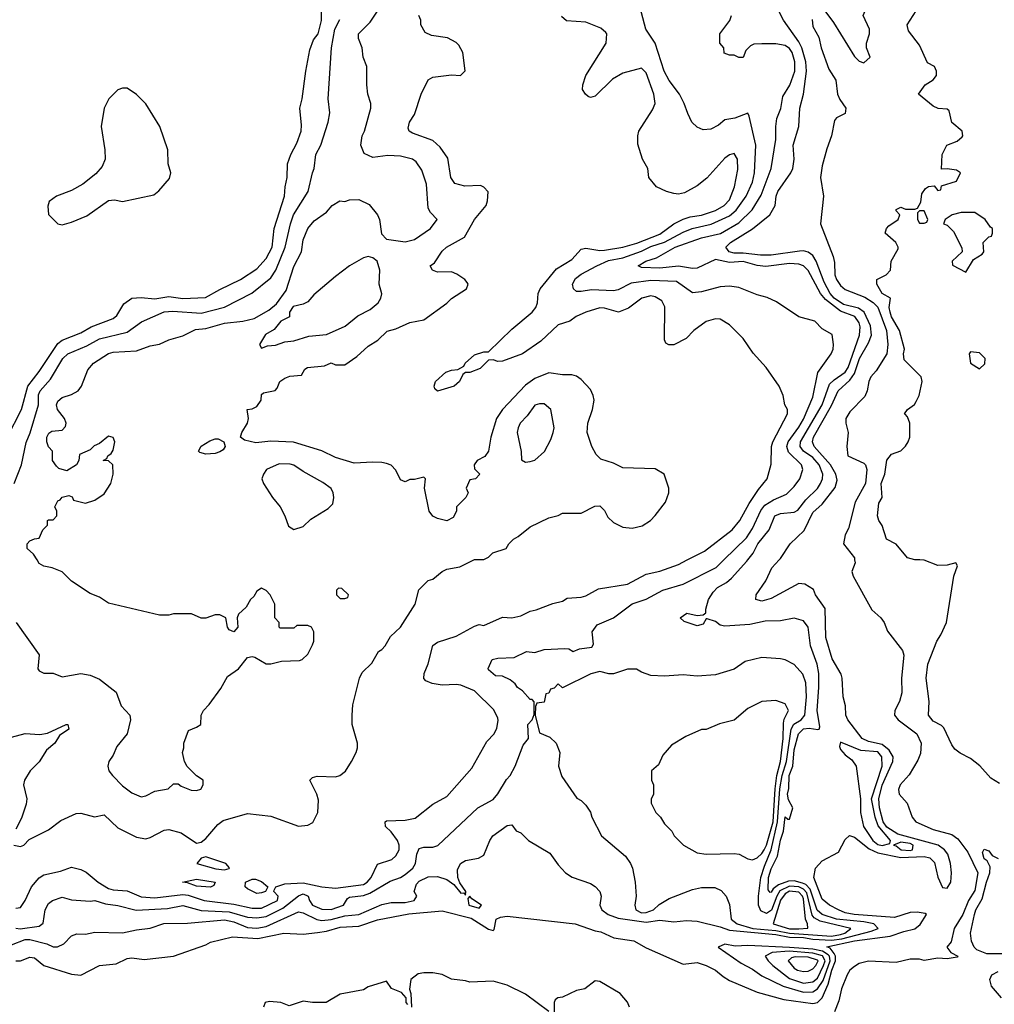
# Model space of a CAD drawing. Header units: inches. Extents: x 2348352 to 2479776, y 460422 to 613655.
# Tile 268 of 590: x 2384906 to 2389114, y 558083 to 562331. Entities that reach past the tile are written whole.
import ezdxf

# ---------------------------------------------------------------- set-up
doc = ezdxf.new("R2010")
doc.units = ezdxf.units.IN
doc.header["$MEASUREMENT"] = 0
doc.layers.add('C3585', color=7, linetype='Continuous')
doc.layers.add('C3586', color=7, linetype='Continuous')

msp = doc.modelspace()

# ---------------------------------------------------------------- linework, layer by layer
at = {"layer": 'C3585', "color": 4}
for points, elevation in [([(2384870, 558339.3), (2384930, 558362.7), (2384950, 558362.7), (2385023.4, 558343.4), (2385050, 558330.7), (2385069.3, 558330.7), (2385096, 558344), (2385130, 558378), (2385153.2, 558386.8), (2385190, 558384.9), (2385230, 558394), (2385350, 558390.6), (2385410, 558404), (2385470, 558410.7), (2385528, 558432), (2385630, 558433), (2385790, 558446.7), (2385830, 558438), (2385890, 558414.9), (2385930, 558411.3), (2385970, 558419.1), (2386110, 558481.3), (2386130, 558477.4), (2386188.2, 558448.2), (2386210, 558444.4), (2386250, 558449.2), (2386310, 558464.9), (2386369.8, 558470.2), (2386470, 558514), (2386510, 558522), (2386570, 558522.6), (2386609.4, 558530.6), (2386621.2, 558550), (2386609.6, 558570), (2386619.5, 558600.5), (2386630, 558613.7), (2386670, 558633.1), (2386710, 558634), (2386750, 558621.6), (2386779.9, 558599.9), (2386810, 558563), (2386823.6, 558563.6), (2386830, 558554), (2386831.8, 558570), (2386806.3, 558606.3), (2386797.6, 558630), (2386796.6, 558663.4), (2386809.2, 558690), (2386830, 558704), (2386886.6, 558713.4), (2386910, 558726), (2386936, 558790), (2386949, 558810), (2387010, 558854), (2387030, 558857.3), (2387050, 558831.3), (2387070, 558822), (2387102, 558790), (2387194.4, 558734.4), (2387230, 558684.7), (2387262, 558650), (2387290.9, 558630.9), (2387370, 558604.7), (2387390.7, 558590.7), (2387411, 558570), (2387416, 558550), (2387411, 558510), (2387418.8, 558490), (2387446.8, 558470), (2387490, 558454), (2387610, 558436.8), (2387670, 558445.6), (2387730, 558438.8), (2387784.5, 558444.5), (2387830, 558442), (2387930, 558417.4), (2387970, 558403), (2388170, 558383.9), (2388230, 558372.6), (2388290, 558371.7), (2388330, 558363.6), (2388410, 558359.7), (2388455.2, 558364.8), (2388582.2, 558397.8), (2388612.7, 558410), (2388593.2, 558430), (2388550, 558438.4), (2388432.7, 558450), (2388370, 558470.9), (2388349.4, 558489.4), (2388318.9, 558578.9), (2388299.2, 558599.2), (2388286, 558606), (2388250, 558615.4), (2388225.6, 558614.4), (2388181.3, 558598.7), (2388158.5, 558581.5), (2388150, 558566), (2388145.6, 558565.6), (2388137.2, 558577.2), (2388138.2, 558630), (2388150, 558667.7), (2388177.8, 558722.2), (2388190, 558791), (2388204, 558830), (2388210, 558891.3), (2388222, 558882), (2388230, 558882), (2388244, 558930), (2388225.6, 558965.6), (2388220.9, 558990), (2388226.5, 559013.5), (2388227.8, 559070), (2388244.2, 559110), (2388250, 559181), (2388268.7, 559250), (2388290, 559271.3), (2388314.7, 559274.7), (2388351.9, 559268.1), (2388358, 559270), (2388360.4, 559279.6), (2388348.4, 559350), (2388356, 559450), (2388355.4, 559510), (2388348.2, 559550), (2388319.7, 559630), (2388309.3, 559710), (2388290, 559737.2), (2388250, 559749.2), (2388190, 559737.2), (2388124.5, 559735.5), (2388058, 559722), (2387950, 559714), (2387930, 559719), (2387910, 559734), (2387874, 559746), (2387870, 559746), (2387857.3, 559722.7), (2387830, 559715.3), (2387774.6, 559734.6), (2387758, 559750), (2387786, 559770), (2387830, 559761), (2387856.4, 559763.6), (2387868.4, 559771.6), (2387868.4, 559788.4), (2387879.3, 559830), (2387899.1, 559860.9), (2387918, 559882), (2387956.9, 559903.1), (2387978.9, 559921.1), (2388045.6, 559994.4), (2388049.8, 560000)], 68), ([(2384881, 558770), (2384910, 558763.8), (2384924, 558770), (2384946.3, 558793.7), (2385030, 558836), (2385084.1, 558875.9), (2385150, 558906.8), (2385170, 558907.3), (2385228.7, 558891.3), (2385270, 558901), (2385330, 558844), (2385410, 558804), (2385450, 558797.3), (2385470, 558802), (2385530, 558834), (2385550, 558837.3), (2385602.5, 558822.5), (2385670, 558778), (2385690, 558782), (2385710, 558798), (2385760.9, 558859.1), (2385784.1, 558875.9), (2385890, 558906), (2385990, 558894.8), (2386110, 558851), (2386150, 558856), (2386172.1, 558867.9), (2386193.2, 558910), (2386196.5, 558963.5), (2386189.4, 558990), (2386159, 559050), (2386170, 559061), (2386190, 559066.8), (2386270, 559064), (2386288, 559070), (2386311.9, 559088.1), (2386339, 559130), (2386359, 559170), (2386364, 559190), (2386364, 559210), (2386341.2, 559290), (2386341.2, 559330), (2386344.7, 559375.3), (2386372.3, 559490), (2386384.9, 559515.1), (2386425.8, 559554.2), (2386454.8, 559605.2), (2386470, 559614), (2386483.7, 559630), (2386507, 559670), (2386550, 559710.5), (2386614, 559810), (2386629, 559871), (2386669.1, 559910.9), (2386690, 559918), (2386729.4, 559950.6), (2386750, 559961), (2386806, 559970), (2386866, 560000)], 84), ([(2384890, 558498), (2384910, 558500.7), (2384929.7, 558530.3), (2384957.6, 558590), (2384990, 558628.4), (2385010, 558641.3), (2385082.5, 558657.5), (2385130, 558674.8), (2385170, 558664), (2385192.7, 558652.7), (2385244.9, 558610), (2385290, 558582), (2385310, 558576.5), (2385370, 558572.4), (2385430, 558546), (2385490, 558542), (2385610, 558557), (2385633.4, 558553.4), (2385702, 558530), (2385830, 558514.2), (2385910, 558496.9), (2385950, 558498.3), (2386019.6, 558530), (2386022.4, 558550), (2386002.7, 558570), (2386004.1, 558575.9), (2386011.6, 558590), (2386050, 558603.2), (2386130, 558607.1), (2386210, 558590.1), (2386270, 558584.4), (2386390, 558600.3), (2386406.6, 558610), (2386422.9, 558630), (2386450, 558686.8), (2386512.5, 558707.5), (2386530, 558724), (2386543.6, 558750), (2386544.2, 558770), (2386536.9, 558790), (2386510, 558826.6), (2386485.2, 558850), (2386484, 558870), (2386490, 558874.8), (2386570, 558877.1), (2386614, 558886), (2386690, 558946), (2386750, 558978.8), (2386858.6, 559101.4), (2386922.7, 559217.3), (2386954, 559250), (2386965.6, 559274.4), (2386972.1, 559307.9), (2386970, 559318), (2386953.4, 559353.4), (2386870, 559435.6), (2386810, 559459.7), (2386790, 559463), (2386730, 559460.5), (2386687, 559467), (2386659, 559479), (2386650, 559488), (2386652.7, 559510), (2386670, 559552), (2386690, 559631), (2386710, 559646), (2386790, 559670.7), (2386870, 559714.8), (2386890, 559721), (2386910, 559718), (2386990, 559754), (2387030, 559750.8), (2387070, 559758.8), (2387110, 559778.8), (2387135.5, 559784.5), (2387207, 559813), (2387250, 559822.8), (2387270, 559834.8), (2387330, 559839.1), (2387350, 559844.9), (2387404.1, 559875.9), (2387530, 559895.8), (2387610, 559938.4), (2387670, 559952.2), (2387750, 559980.5), (2387788, 560000)], 76), ([(2384890, 558270.4), (2384910, 558270.6), (2384950, 558286.8), (2384970, 558284), (2385010.4, 558250.4), (2385130, 558212.7), (2385170, 558208), (2385250, 558250.6), (2385323.2, 558256.8), (2385370, 558280.7), (2385390, 558284), (2385443.2, 558276.8), (2385570, 558290.7), (2385710, 558338.8), (2385730, 558350.7), (2385825.4, 558374.6), (2385933.9, 558366.1), (2386046, 558390), (2386130, 558385.5), (2386192.1, 558392.1), (2386230, 558398), (2386290, 558415.6), (2386370, 558420.3), (2386450, 558447.2), (2386586.2, 558473.8), (2386730, 558486.5), (2386855, 558455), (2386930, 558407.2), (2386950, 558400.7), (2386954.5, 558405.5), (2386963.6, 558450), (2386981.4, 558458.6), (2387010, 558463.2), (2387304.7, 558430), (2387390, 558399.5), (2387414.9, 558394.9), (2387470.8, 558370), (2387557.2, 558357.2), (2387610, 558327), (2387770, 558256), (2387830, 558262.8), (2387869.2, 558250.8), (2387910, 558230.6), (2387942.3, 558202.3), (2387970, 558185.5), (2388090, 558135.8), (2388204.2, 558104.2), (2388330, 558086.5), (2388350, 558090.3), (2388370, 558110.4), (2388396.3, 558170), (2388412.1, 558230), (2388428.1, 558270), (2388427.9, 558290), (2388422.3, 558302.3), (2388404.4, 558324.4), (2388389.8, 558330.2), (2388510, 558357), (2388663.6, 558376.4), (2388722.4, 558397.6), (2388770, 558408.4), (2388793.3, 558426.7), (2388821.2, 558470), (2388814.3, 558474.3), (2388780.7, 558480.7), (2388750, 558479.3), (2388682.2, 558457.8), (2388508, 558470), (2388470, 558478), (2388441.2, 558490), (2388402.7, 558510), (2388370, 558536), (2388334, 558630), (2388342, 558670), (2388370, 558702), (2388440.4, 558739.6), (2388470, 558794), (2388488.4, 558811.6), (2388510, 558804.7), (2388573.9, 558753.9), (2388610, 558736.1), (2388710, 558716.5), (2388810, 558720.8), (2388835.4, 558715.4), (2388855, 558695), (2388870, 558631), (2388890, 558587.3), (2388910, 558584), (2388925.6, 558610), (2388928.3, 558650), (2388923.9, 558690), (2388913.1, 558730), (2388898.5, 558750), (2388871.3, 558770), (2388696.6, 558816.6), (2388650, 558846.8), (2388634.2, 558870), (2388617.4, 558930), (2388615.2, 558970), (2388630, 559028.4), (2388675.6, 559130), (2388676.9, 559150), (2388659.8, 559179.8), (2388630, 559204.2), (2388570, 559216.4), (2388543.6, 559230), (2388480.5, 559310), (2388473, 559330), (2388471.1, 559370), (2388460.7, 559410), (2388457, 559490), (2388452.3, 559507.7), (2388413.4, 559573.4), (2388385.8, 559665.8), (2388383.7, 559790), (2388341.2, 559850), (2388333.2, 559873.2), (2388296.2, 559896.2), (2388270, 559898.4), (2388150, 559833.3), (2388110, 559822.9), (2388084, 559830), (2388086, 559850), (2388126.6, 559910), (2388153.4, 559966.6), (2388184.4, 560000)], 64), ([(2384890, 558412), (2384907.9, 558407.9), (2384990, 558419.3), (2385007.3, 558432.7), (2385016.2, 558490), (2385030, 558518), (2385048, 558530), (2385090, 558544.7), (2385130, 558534), (2385210, 558527.7), (2385230, 558530.7), (2385276.1, 558516.1), (2385330, 558508.4), (2385408.9, 558488.9), (2385544.2, 558495.8), (2385610, 558508.9), (2385690, 558488), (2385810, 558481.1), (2385890, 558459.2), (2385930, 558455.2), (2385970, 558462.2), (2386041.9, 558498.1), (2386109.7, 558550.3), (2386130, 558558.8), (2386151.3, 558550), (2386157.3, 558530), (2386170.5, 558510), (2386210, 558492.9), (2386250, 558491.6), (2386304, 558510), (2386321.2, 558538.8), (2386330, 558544.7), (2386390, 558552.6), (2386418, 558562), (2386505.8, 558614.2), (2386550, 558630.5), (2386570, 558643), (2386603.7, 558670), (2386615.1, 558690), (2386620.9, 558730), (2386630, 558754.8), (2386650, 558760.7), (2386690, 558760.7), (2386711.5, 558768.5), (2386884, 558930), (2386950, 558966.8), (2386970, 558991), (2387007.5, 559052.5), (2387024, 559070), (2387045.2, 559110), (2387079.5, 559200.5), (2387102, 559230), (2387099, 559290), (2387118, 559310), (2387127.3, 559332.7), (2387127.3, 559387.3), (2387118, 559398), (2387110, 559398), (2387076, 559436), (2387055.3, 559450), (2387045.2, 559465.2), (2387023.1, 559483.1), (2386990, 559498), (2386960.4, 559500.4), (2386930, 559526), (2386928.4, 559531.6), (2386946, 559570), (2386970, 559576), (2387041.2, 559578.8), (2387094.6, 559605.4), (2387130, 559601), (2387170, 559613.4), (2387258.8, 559618.8), (2387276, 559616), (2387295.3, 559604.7), (2387323.1, 559616.9), (2387376, 559624), (2387383.1, 559636.9), (2387378, 559690), (2387399.3, 559720.7), (2387470, 559750.8), (2387549.6, 559810.4), (2387610, 559830.7), (2387682, 559870), (2387770, 559896.3), (2387912.1, 559967.9), (2387945.2, 560000)], 72), ([(2384891.3, 559730), (2384990.8, 559590.8), (2384984.7, 559530), (2384990, 559522), (2385010, 559511.3), (2385050, 559511.3), (2385090, 559496), (2385170, 559510.8), (2385210, 559502.8), (2385250, 559486), (2385322, 559430), (2385344.7, 559370), (2385382, 559330), (2385384.7, 559310), (2385370.7, 559249.3), (2385324.9, 559195.1), (2385310, 559158), (2385291.3, 559130), (2385286, 559110), (2385291.3, 559090), (2385306, 559070), (2385350, 559026), (2385390, 558996), (2385430, 558978), (2385450, 558982), (2385490, 559002), (2385547.3, 559012.7), (2385570, 559034), (2385590, 559034), (2385603.6, 559023.6), (2385646.4, 559006.4), (2385670, 559006), (2385688.4, 559011.6), (2385698, 559030), (2385698, 559050), (2385668.9, 559068.9), (2385628.7, 559108.7), (2385618, 559130), (2385608.7, 559170), (2385615.3, 559190), (2385615.3, 559210), (2385635.3, 559264.7), (2385670, 559278), (2385688, 559290), (2385689, 559330), (2385699, 559350), (2385724.1, 559375.9), (2385774.2, 559445.8), (2385802.5, 559497.5), (2385850, 559530.8), (2385890, 559578.8), (2385910, 559584), (2385920.7, 559580.7), (2385970, 559551.3), (2385990, 559551.3), (2386036.4, 559563.6), (2386113.6, 559566.4), (2386126, 559570), (2386150, 559594), (2386170, 559634), (2386175.3, 559650), (2386175.3, 559690), (2386166, 559710), (2386150, 559718), (2386102, 559718), (2386090, 559706), (2386030, 559706), (2386026, 559710), (2386026, 559730), (2386008, 559750), (2386008, 559810), (2385988, 559850), (2385970, 559868), (2385950, 559878), (2385930, 559866), (2385916.9, 559843.1), (2385902, 559830), (2385883.6, 559796.4), (2385850, 559766), (2385844.7, 559750), (2385847.3, 559710), (2385830, 559689.6), (2385810, 559699.3), (2385802.9, 559710), (2385795.3, 559750), (2385770, 559762.7), (2385750, 559762.7), (2385710, 559749.3), (2385690, 559749), (2385648.4, 559768.4), (2385570, 559768), (2385550, 559762), (2385510, 559762), (2385290, 559814), (2385250, 559839), (2385210, 559855.3), (2385130, 559908.7), (2385089, 559949), (2385045.6, 559965.6), (2385010, 559973.2), (2384990, 559985.2), (2384981.1, 560000)], 88), ([(2388510.6, 560000), (2388512.3, 559987.7), (2388499, 559950), (2388503.7, 559930), (2388584.6, 559784.6), (2388623.7, 559750), (2388638, 559730), (2388652.5, 559692.5), (2388717.2, 559610), (2388722.7, 559590), (2388712.7, 559490), (2388713.6, 559426.4), (2388704, 559390), (2388684, 559350), (2388682, 559330), (2388699, 559310), (2388778.4, 559250), (2388798.4, 559210), (2388794.8, 559165.2), (2388783.9, 559136.1), (2388746.5, 559073.5), (2388707.3, 559030), (2388699.7, 559010), (2388702.9, 558990), (2388737.2, 558950), (2388759.3, 558890), (2388775.1, 558870), (2388850, 558837.2), (2388930, 558815.4), (2388956.3, 558796.3), (2388999, 558739), (2389042.6, 558650), (2389030, 558574), (2389001.7, 558530), (2388976.9, 558470), (2388939.7, 558410), (2388927, 558353), (2388908.7, 558330), (2388925.6, 558305.6), (2388955.3, 558290), (2388953.2, 558286.8), (2388910, 558279.1), (2388870, 558281.6), (2388810, 558272.4), (2388790, 558277), (2388750, 558277), (2388690, 558262.6), (2388570, 558268.4), (2388530, 558258.4), (2388510, 558246.4), (2388490, 558230.4), (2388477.7, 558210), (2388454.2, 558150), (2388442, 558098), (2388424.2, 558050)], 56), ([(2389135.9, 559035.9), (2389098.3, 559058.3), (2389051.2, 559111.2), (2389010, 559143.7), (2388965.8, 559165.8), (2388943.3, 559183.3), (2388930, 559202), (2388895.5, 559275.5), (2388885.6, 559285.6), (2388850, 559304), (2388829.3, 559330), (2388832.7, 559390), (2388819.5, 559490), (2388826.6, 559550), (2388866, 559650), (2388883.3, 559676.7), (2388906.6, 559730), (2388939.3, 559930), (2388954.6, 559974.6), (2388947.3, 559987.3), (2388910, 559977.2), (2388870, 559976), (2388810, 559999), (2388791.8, 560000)], 52), ([(2384870, 559236), (2384930, 559250.8), (2384992.3, 559247.7), (2385026.6, 559253.4), (2385106, 559290), (2385114, 559290), (2385118, 559270), (2385078, 559242), (2385058, 559210), (2385021.1, 559178.9), (2384990.6, 559129.4), (2384951, 559090), (2384926.8, 559050), (2384922.8, 559030), (2384937.3, 558970), (2384934, 558946), (2384914.4, 558885.6), (2384890, 558838)], 84), ([(2389150, 558300.5), (2389080.9, 558300.9), (2389038.4, 558318.4), (2389026, 558330), (2389014.9, 558354.9), (2389011.1, 558390), (2389027.4, 558470), (2389034, 558490), (2389061.6, 558538.4), (2389079.3, 558610), (2389094.7, 558650), (2389095.6, 558675.6), (2389082, 558702), (2389069.6, 558710), (2389062.7, 558737.3), (2389070, 558752), (2389090, 558744.7), (2389104.5, 558724.5), (2389130, 558711.3)], 52), ([(2387190, 558051.3), (2387090, 558126), (2387010, 558164.7), (2386950, 558182), (2386850, 558178), (2386830, 558184.7), (2386770, 558191.3), (2386730, 558211), (2386690, 558218.8), (2386650, 558218.8), (2386626.3, 558213.7), (2386595.3, 558190), (2386588.7, 558148.7), (2386594, 558130), (2386598, 558070)], 56), ([(2389144.5, 558110), (2389100.7, 558160.7), (2389094.7, 558190), (2389102.4, 558210), (2389130, 558224.7)], 52), ([(2386582, 558082), (2386574, 558090), (2386574, 558110), (2386554.4, 558134.4), (2386510.8, 558150.8), (2386490, 558182), (2386410, 558158), (2386390, 558144.7), (2386290, 558126), (2386229, 558091), (2386170, 558090.8), (2386130, 558096), (2386070, 558076), (2386034, 558090), (2385984.7, 558095.3), (2385966, 558090), (2385958, 558070)], 56), ([(2387538, 558070), (2387530, 558092), (2387498, 558130), (2387410, 558181), (2387390, 558184.7), (2387346, 558150), (2387310, 558142.8), (2387250, 558114), (2387229.1, 558110.9), (2387218, 558102), (2387213.2, 558090), (2387214, 558050)], 56)]:
    msp.add_lwpolyline(points, dxfattribs=dict(at, elevation=elevation))
for points, elevation in [([(2386282, 559878), (2386274, 559870), (2386274, 559850), (2386290, 559834), (2386310, 559834), (2386322, 559838), (2386326, 559850), (2386296.4, 559876.4)], 88), ([(2388110, 559579), (2388038, 559562), (2387990, 559529.2), (2387910, 559504), (2387830, 559499), (2387770, 559504), (2387690, 559499), (2387630, 559502), (2387590, 559515.3), (2387568.4, 559528.4), (2387530, 559528.7), (2387470, 559508.7), (2387450, 559508.7), (2387410, 559519), (2387371.1, 559508.9), (2387250, 559448), (2387230, 559466), (2387212.7, 559447.3), (2387198, 559442), (2387190, 559426), (2387178, 559422), (2387170, 559386), (2387138, 559382), (2387132.7, 559367.3), (2387132, 559330), (2387150, 559254), (2387195.3, 559235.3), (2387222, 559210), (2387238, 559170), (2387232, 559110), (2387246.4, 559066.4), (2387311.6, 558971.6), (2387330, 558962), (2387350, 558942), (2387370, 558912), (2387376, 558890), (2387418, 558810), (2387521.4, 558721.4), (2387542.8, 558690), (2387551, 558670), (2387562.8, 558610), (2387566.8, 558550), (2387561, 558510), (2387566, 558490), (2387590, 558477.3), (2387610, 558479.1), (2387642, 558490), (2387666.3, 558513.7), (2387710, 558538.8), (2387810, 558578.8), (2387850, 558586.8), (2387906.4, 558586.4), (2387933.7, 558573.7), (2387956, 558550), (2387970, 558514), (2387977.3, 558450), (2388004, 558430), (2388070.6, 558410), (2388170, 558401.8), (2388230, 558389.2), (2388410, 558376.9), (2388450, 558384), (2388468, 558390), (2388494, 558410), (2388362.1, 558442.1), (2388335.6, 558455.6), (2388327.8, 558467.8), (2388303.5, 558563.5), (2388290, 558579.9), (2388270, 558589.9), (2388230, 558592), (2388188.2, 558571.8), (2388174.1, 558550), (2388151.5, 558488.5), (2388130, 558475), (2388105.8, 558485.8), (2388096, 558510), (2388095, 558550), (2388106.2, 558630), (2388120.9, 558679.1), (2388150.4, 558749.6), (2388178.1, 558870), (2388188.1, 559011.9), (2388197.3, 559070), (2388216.3, 559130), (2388235.9, 559270), (2388248, 559292), (2388279.6, 559310), (2388296, 559330), (2388302.6, 559410), (2388299.6, 559470), (2388287.2, 559507.2), (2388250, 559549), (2388210, 559569), (2388190, 559574)], 72), ([(2388170, 559393.2), (2388110, 559389.2), (2388050, 559359), (2387990, 559309), (2387927.5, 559292.5), (2387870, 559268.7), (2387850, 559268), (2387782, 559238), (2387719.6, 559200.4), (2387682, 559158), (2387663.6, 559116.4), (2387634, 559090), (2387634, 559050), (2387642, 559030), (2387642, 558990), (2387632.7, 558967.3), (2387632, 558950), (2387652, 558910), (2387672, 558890), (2387690, 558862), (2387722, 558830), (2387732, 558810), (2387772, 558770), (2387830, 558736), (2387870, 558731), (2387990, 558733.4), (2388012, 558730), (2388050, 558710.8), (2388070, 558706), (2388090, 558715.5), (2388110, 558733.7), (2388120.3, 558750), (2388130.4, 558769.6), (2388158.4, 558870), (2388167.2, 559012.8), (2388174.9, 559070), (2388190.5, 559130), (2388202.5, 559230), (2388203.9, 559296.1), (2388206.9, 559313.1), (2388225.2, 559350), (2388210, 559379)], 76), ([(2388450, 559214), (2388445.2, 559194.8), (2388450, 559182.8), (2388470, 559159.1), (2388497.8, 559137.8), (2388517.7, 559110), (2388535.6, 558970), (2388535.5, 558910), (2388549.2, 558850), (2388589.1, 558789.1), (2388610, 558772.9), (2388630, 558768.6), (2388663.1, 558776.9), (2388665.1, 558790), (2388612.5, 558852.5), (2388599.1, 558890), (2388583.1, 558970), (2388628.7, 559110), (2388627.3, 559150), (2388610, 559171.8), (2388537.6, 559177.6)], 68), ([(2388710, 558781.7), (2388678, 558770), (2388690, 558767), (2388711, 558750), (2388750, 558746.4), (2388760.7, 558750), (2388763, 558770), (2388750, 558776)], 68), ([(2385710, 558719), (2385690, 558714), (2385671.3, 558690), (2385752.7, 558667.3), (2385790, 558663.6), (2385810, 558669.1), (2385812.1, 558672.1), (2385795.3, 558690)], 84), ([(2385730, 558587.6), (2385670, 558592), (2385630, 558607), (2385609.2, 558610), (2385670, 558623.1), (2385750.5, 558610), (2385744, 558596)], 76), ([(2385930, 558560.5), (2385890, 558581.3), (2385879.6, 558590), (2385880.5, 558610), (2385910, 558622.6), (2385923.4, 558623.4), (2385950, 558613.2), (2385977.3, 558590), (2385966.8, 558570), (2385950, 558563.5)], 76), ([(2386850, 558548.7), (2386840.7, 558539.3), (2386844.9, 558510), (2386890, 558498), (2386899, 558510), (2386857.5, 558537.5)], 68), ([(2388230, 558570.4), (2388210, 558559.8), (2388190, 558532.6), (2388158.8, 558430), (2388230, 558408.6), (2388270, 558408.5), (2388308.9, 558411.1), (2388307.3, 558430), (2388298.7, 558450), (2388290, 558538), (2388286, 558550), (2388270, 558566.8)], 76), ([(2387950, 558341.6), (2387920.7, 558330), (2388020.6, 558260.6), (2388070, 558234.9), (2388110, 558206), (2388201.3, 558161.3), (2388290, 558135.2), (2388330, 558136.9), (2388350, 558148.9), (2388374.5, 558185.5), (2388405.3, 558270), (2388402.2, 558290), (2388396.9, 558296.9), (2388372.3, 558312.3), (2388330, 558320.5), (2388230, 558328.3), (2388050, 558335.9), (2387994.3, 558334.3)], 68), ([(2388228.4, 558311.6), (2388154.4, 558305.6), (2388124.9, 558290), (2388137.1, 558270), (2388157.1, 558250), (2388230, 558193.8), (2388290, 558174.4), (2388330, 558179.1), (2388350, 558195.2), (2388376.6, 558250), (2388383.8, 558270), (2388372.4, 558292.4), (2388330, 558303.8)], 72), ([(2388253.1, 558286.9), (2388237.3, 558282.7), (2388223.8, 558270), (2388250, 558239.3), (2388264, 558230), (2388290, 558223.7), (2388310, 558225.3), (2388330, 558236.4), (2388342.4, 558250), (2388353.6, 558270), (2388350, 558273.8), (2388310, 558285.8)], 76)]:
    msp.add_lwpolyline(points, close=True, dxfattribs=dict(at, elevation=elevation))
at = {"layer": 'C3586', "color": 4}
for points, elevation in [([(2388570, 562579), (2388527.3, 562572.7), (2388522, 562550), (2388505.4, 562534.6), (2388470, 562525.2), (2388412, 562490), (2388372, 562410), (2388372.7, 562392.7), (2388382, 562370), (2388419.8, 562319.8), (2388510, 562172), (2388530, 562152), (2388550, 562146), (2388578, 562170), (2388562, 562210), (2388562, 562230), (2388575.3, 562270), (2388575.3, 562290), (2388548, 562350), (2388599, 562470), (2388608, 562508), (2388588, 562570)], 56), ([(2385370, 562035.3), (2385350, 562035.3), (2385330, 562028.7), (2385291, 561990), (2385270.7, 561950), (2385258, 561870), (2385273.7, 561770), (2385275.3, 561730), (2385262.3, 561697.7), (2385234.2, 561665.8), (2385178, 561622), (2385130, 561594.5), (2385064.7, 561570), (2385033.7, 561546.3), (2385027.1, 561527.1), (2385030.8, 561490.8), (2385070, 561451.3), (2385090, 561446), (2385130, 561457.3), (2385195.3, 561484.7), (2385290, 561550.7), (2385314.8, 561554.8), (2385350, 561546.8), (2385484.5, 561575.5), (2385507, 561593), (2385553.2, 561646.8), (2385559, 561670), (2385547.3, 561710), (2385546, 561770), (2385510.8, 561870.8), (2385450, 561968.7), (2385410, 562008.7)], 104), ([(2388810, 561506), (2388790, 561506), (2388782, 561498), (2388782, 561470), (2388790, 561454), (2388810, 561454), (2388822, 561458), (2388826, 561470)], 52), ([(2388970, 561499.3), (2388930.9, 561489.1), (2388902, 561470), (2388894, 561450), (2388910, 561444.7), (2388936.8, 561416.8), (2388972.7, 561347.3), (2388974, 561330), (2388932, 561290), (2388932.7, 561272.7), (2388990, 561242), (2389023.1, 561296.9), (2389060.4, 561319.6), (2389068, 561330), (2389066, 561370), (2389090, 561394), (2389102, 561398), (2389106, 561410), (2389106, 561430), (2389096.4, 561436.4), (2389074, 561470), (2389030, 561499)], 52), ([(2386410, 561309), (2386390, 561304), (2386330, 561269.2), (2386270, 561222.7), (2386176.4, 561143.6), (2386150, 561114), (2386130, 561104), (2386086.8, 561093.2), (2386071.3, 561070), (2386070.7, 561049.3), (2386034, 561030), (2386004.7, 560995.3), (2385966.8, 560973.2), (2385942, 560930), (2385950, 560914), (2385975.3, 560924.7), (2386010, 560926.8), (2386050, 560942), (2386090, 560946), (2386154.8, 560965.2), (2386230, 560973.4), (2386311.5, 561008.5), (2386366.2, 561053.8), (2386419.3, 561080.7), (2386454, 561110), (2386465.2, 561130), (2386468.9, 561148.9), (2386457.2, 561190), (2386461.2, 561250), (2386448.7, 561290), (2386430, 561304)], 88), ([(2389010, 560898), (2389004.7, 560890), (2389011.3, 560850), (2389050, 560824.7), (2389073.2, 560846.8), (2389074, 560870), (2389050, 560894)], 52), ([(2387150, 560674), (2387130, 560668.7), (2387097.5, 560622.5), (2387066.8, 560590), (2387057.3, 560570), (2387054, 560550), (2387071.3, 560468.7), (2387072.7, 560432.7), (2387090, 560422), (2387110, 560424.7), (2387130, 560431), (2387171.9, 560468.1), (2387199.5, 560520.5), (2387209.2, 560550), (2387213.2, 560570), (2387199, 560650), (2387170, 560673.2)], 88), ([(2385710, 560457.2), (2385684, 560464), (2385678, 560470), (2385689.5, 560490.5), (2385726.5, 560513.5), (2385750, 560523), (2385762.5, 560522.5), (2385786.8, 560510), (2385793.4, 560490), (2385784.9, 560475.1), (2385770, 560466.6), (2385750, 560459.5)], 84), ([(2386025.5, 560414.5), (2385972, 560390), (2385958, 560370), (2385952, 560350), (2385958, 560330), (2385998, 560270), (2386031, 560230), (2386050.7, 560190.7), (2386066, 560146), (2386090, 560132), (2386130, 560144.7), (2386163.2, 560176.8), (2386238, 560222), (2386258, 560242), (2386262, 560270), (2386259, 560290), (2386250, 560308), (2386214.8, 560334.8), (2386130, 560381.2), (2386090, 560409.2), (2386074.2, 560414.2)], 88)]:
    msp.add_lwpolyline(points, close=True, dxfattribs=dict(at, elevation=elevation))
for points, elevation in [([(2384852.1, 560527.9), (2384914, 560650), (2384940.5, 560750), (2384990, 560812.7), (2385070, 560934.4), (2385090, 560948.5), (2385170, 560980.4), (2385214, 561006), (2385310, 561042.4), (2385324.9, 561055.1), (2385355.3, 561104.7), (2385389.6, 561130.4), (2385430, 561132.4), (2385490, 561127.2), (2385550, 561137), (2385610, 561128.5), (2385708, 561132), (2385770, 561167.7), (2385859, 561210), (2385930, 561257.1), (2385970, 561300.5), (2385995.4, 561350), (2386004.4, 561430), (2386049.6, 561570), (2386051.8, 561610), (2386060.7, 561650), (2386062.7, 561710), (2386076, 561750), (2386102, 561798), (2386121.6, 561850), (2386123.3, 561876.7), (2386115.6, 561950), (2386125.6, 561990), (2386140.9, 562110), (2386158.3, 562201.7), (2386175.1, 562244.9), (2386194, 562270), (2386208.4, 562328.4), (2386208.7, 562410)], 96), ([(2387945.2, 560000), (2388044, 560096), (2388070, 560136.3), (2388105.8, 560214.2), (2388123.3, 560236.7), (2388160.1, 560259.9), (2388216.1, 560283.9), (2388250, 560317.3), (2388274.5, 560350), (2388287, 560390), (2388280.9, 560410), (2388224.8, 560464.8), (2388217.7, 560490), (2388223.1, 560510), (2388270, 560572.7), (2388290, 560608), (2388330, 560702.8), (2388351.6, 560808.4), (2388409.2, 560890), (2388417.2, 560910), (2388419, 560930), (2388413.2, 560973.2), (2388370, 560998), (2388338, 561030), (2388269.1, 561049.1), (2388173.6, 561113.6), (2388132.9, 561132.9), (2388090, 561144), (2388010, 561176), (2387970, 561181.2), (2387930, 561179.3), (2387850, 561157.2), (2387810, 561153.2), (2387742, 561202), (2387630, 561206), (2387546.1, 561193.9), (2387490, 561165.1), (2387470, 561161.6), (2387374.4, 561165.6), (2387330, 561158), (2387310, 561159.3), (2387297.2, 561170), (2387293.2, 561190), (2387305.4, 561214.6), (2387330, 561234), (2387397.2, 561270), (2387448, 561292), (2387510, 561304.4), (2387590, 561332.3), (2387630, 561352.1), (2387690, 561371.3), (2387770, 561414.9), (2387809.2, 561430), (2387890.7, 561449.3), (2387970, 561484.9), (2387999.7, 561510), (2388042.6, 561570), (2388069.7, 561630), (2388078.3, 561670), (2388084.2, 561790), (2388055.5, 561915.5), (2388050, 561928), (2387992.8, 561907.2), (2387950, 561899), (2387923.5, 561876.5), (2387890, 561859), (2387856.4, 561856.4), (2387830, 561868), (2387808, 561890), (2387790, 561926), (2387775.3, 561970), (2387754, 562010), (2387710, 562069.3), (2387687.6, 562110), (2387649.6, 562229.6), (2387609.2, 562290), (2387577.2, 562410)], 72), ([(2384981.1, 560000), (2384965.6, 560025.6), (2384938, 560050), (2384938, 560070), (2384950, 560082), (2384970, 560092), (2384990, 560094), (2385006, 560130), (2385026, 560150), (2385026, 560170), (2385030, 560174), (2385050, 560174), (2385066, 560190), (2385066, 560210), (2385058, 560230), (2385070, 560256), (2385080.4, 560259.6), (2385090, 560271), (2385118, 560278), (2385132, 560272), (2385138, 560258), (2385190, 560244.7), (2385230, 560258), (2385270, 560286), (2385299, 560330), (2385309, 560370), (2385308, 560410), (2385290, 560428), (2385266, 560430), (2385282, 560438), (2385286, 560450), (2385300.4, 560459.6), (2385310, 560474), (2385317.2, 560510), (2385308.9, 560528.9), (2385290, 560534), (2385250, 560502), (2385227.5, 560492.5), (2385210, 560475.3), (2385164.7, 560455.3), (2385162, 560430), (2385151.3, 560410), (2385110, 560385.2), (2385074.6, 560394.6), (2385064.7, 560404.7), (2385048, 560430), (2385048, 560470), (2385030, 560488), (2385022.7, 560510), (2385022.7, 560530), (2385032.3, 560547.7), (2385044.5, 560555.5), (2385090, 560560.7), (2385103.7, 560576.3), (2385106.6, 560590), (2385099.5, 560610), (2385069.5, 560650), (2385064.5, 560670), (2385070, 560684.7), (2385090, 560700.7), (2385130, 560714), (2385159, 560730), (2385173.2, 560750), (2385200.1, 560819.9), (2385224, 560850), (2385290, 560890.7), (2385310, 560897.3), (2385410, 560902), (2385470, 560924), (2385510, 560930.8), (2385550, 560950.7), (2385610, 560966.8), (2385664.8, 560995.2), (2385710, 560999.3), (2385790, 561021.6), (2385869.5, 561030.5), (2385918.6, 561041.4), (2385982, 561078), (2386015.1, 561104.9), (2386057, 561163), (2386090, 561266), (2386122, 561330), (2386130, 561382), (2386149.7, 561430.3), (2386176.6, 561463.4), (2386230, 561501), (2386255.3, 561530), (2386288, 561550), (2386310, 561546.8), (2386330, 561554), (2386370, 561555.5), (2386414.2, 561534.2), (2386450.7, 561490), (2386459.1, 561470), (2386467.3, 561407.3), (2386490, 561384.7), (2386570, 561373.4), (2386610, 561383), (2386679, 561430), (2386708, 561470), (2386680.2, 561500.2), (2386670, 561518), (2386662, 561622), (2386641.5, 561681.5), (2386618.3, 561718.3), (2386602, 561730), (2386550, 561742.9), (2386495.2, 561744.8), (2386430, 561737.2), (2386393.6, 561753.6), (2386379, 561790), (2386384, 561830), (2386394, 561850), (2386422, 561950), (2386422, 561970), (2386409, 562010), (2386404, 562050), (2386404, 562130), (2386389, 562170), (2386385.2, 562210), (2386369.3, 562250), (2386369, 562270), (2386419.1, 562320.9), (2386459.3, 562380.7)], 88), ([(2388184.4, 560000), (2388190, 560006), (2388232.3, 560070), (2388292.3, 560127.7), (2388330, 560204.9), (2388370, 560240.5), (2388427, 560313), (2388434.9, 560345.1), (2388429.7, 560370), (2388406.2, 560410), (2388335.4, 560490), (2388328.5, 560510), (2388333.1, 560530), (2388410, 560666.7), (2388439.1, 560730), (2388490, 560775.6), (2388510, 560805.3), (2388531.7, 560870), (2388570, 560937.1), (2388582.8, 560970), (2388578.9, 561010), (2388551.8, 561070), (2388526.6, 561086.6), (2388463, 561103), (2388422.2, 561130), (2388405.5, 561150), (2388379.5, 561199.5), (2388344.2, 561290), (2388330, 561313.3), (2388310, 561328.2), (2388290, 561333.5), (2388272.4, 561332.4), (2388150, 561315.1), (2388104.7, 561315.3), (2388030, 561324), (2387990, 561323.5), (2387969.4, 561330), (2387955.1, 561350), (2387975.1, 561370), (2388070, 561428.5), (2388143.7, 561490), (2388167, 561530), (2388171.8, 561570), (2388179.6, 561590), (2388235.1, 561670), (2388243.7, 561690), (2388249.4, 561730), (2388245.1, 561790), (2388269.5, 561870), (2388273.6, 561950), (2388289.7, 562010.3), (2388302.4, 562110), (2388299.8, 562150), (2388282.2, 562210), (2388270, 562236.3), (2388202.7, 562330), (2388185.2, 562365.2)], 64), ([(2388791.8, 560000), (2388770, 560001.2), (2388738, 560010), (2388690, 560068), (2388648.7, 560090), (2388629.1, 560149.1), (2388615.3, 560170), (2388608.9, 560191.1), (2388615.3, 560244.7), (2388628.7, 560270), (2388625.1, 560330), (2388640.7, 560370), (2388649.6, 560430.4), (2388670, 560456), (2388710, 560471.3), (2388730, 560491.3), (2388741.2, 560510), (2388749.2, 560530), (2388749, 560590), (2388738, 560618), (2388728.9, 560628.9), (2388726, 560630), (2388738, 560650), (2388769.1, 560670.9), (2388776.5, 560683.5), (2388789, 560710), (2388802, 560770), (2388798, 560790), (2388724, 560864), (2388721.2, 560890), (2388725.2, 560910), (2388703.7, 560990), (2388670, 561049.2), (2388663.6, 561070), (2388659.3, 561090), (2388666, 561130), (2388628.7, 561150), (2388606, 561190), (2388606, 561210), (2388646, 561230), (2388666, 561250), (2388668, 561290), (2388698, 561342), (2388699, 561350), (2388689, 561370), (2388642, 561410), (2388648.7, 561430), (2388658.6, 561441.4), (2388698, 561470), (2388706, 561490), (2388690, 561506), (2388690, 561512), (2388710, 561522), (2388730, 561514), (2388770, 561514), (2388782, 561518), (2388796.4, 561543.6), (2388800.4, 561579.6), (2388816.4, 561603.6), (2388830, 561612), (2388854, 561614), (2388870, 561594), (2388882, 561598), (2388886, 561614), (2388950, 561634), (2388968, 561670), (2388950, 561682), (2388910, 561688), (2388886, 561686), (2388888, 561750), (2388908, 561790), (2388953.2, 561806.8), (2388974.6, 561825.4), (2388978, 561830), (2388975.3, 561850), (2388930, 561888), (2388918, 561938), (2388910, 561946), (2388871.3, 561948.7), (2388850, 561958), (2388786, 562010), (2388815.3, 562050), (2388850, 562071.3), (2388864, 562090), (2388864, 562110), (2388855.3, 562130), (2388824.7, 562144.7), (2388790, 562221.2), (2388743.3, 562283.3), (2388738, 562302), (2388737.2, 562310), (2388776.2, 562370)], 52), ([(2384882.4, 560330), (2384913.3, 560410), (2384933.6, 560506.4), (2384950.8, 560549.2), (2384986.6, 560670), (2384987.7, 560712.3), (2384994.7, 560730), (2385039.5, 560780.5), (2385092, 560870), (2385113.2, 560890), (2385195.2, 560924.8), (2385250, 560953.7), (2385370, 560983.8), (2385431.7, 561028.3), (2385530, 561070.4), (2385566.5, 561073.5), (2385690, 561065.7), (2385790, 561090.4), (2385908.5, 561151.5), (2385990, 561218), (2386011.6, 561250), (2386052.6, 561350), (2386074.7, 561450), (2386088, 561490), (2386152, 561590), (2386169.4, 561670), (2386178, 561690), (2386185.2, 561750), (2386206, 561790), (2386237.2, 561890), (2386245.2, 561930), (2386237.2, 561990), (2386252.3, 562210), (2386266.6, 562290), (2386287.6, 562332.4)], 92), ([(2386866, 560000), (2386870, 560002), (2386910, 560002), (2386930, 560012), (2386949.1, 560030.9), (2387006, 560050), (2387018, 560070), (2387038, 560090), (2387058.6, 560101.4), (2387110, 560142.8), (2387190, 560182), (2387230, 560191.3), (2387250, 560202), (2387330, 560202), (2387388.4, 560231.6), (2387410, 560234), (2387430, 560214), (2387445.4, 560185.4), (2387470, 560162), (2387510, 560142), (2387550, 560138), (2387592.9, 560147.1), (2387628.7, 560170), (2387650, 560191.3), (2387694, 560250), (2387708.7, 560290), (2387708.7, 560310), (2387688, 560370), (2387650, 560394), (2387510, 560398), (2387470, 560418), (2387414.6, 560434.6), (2387394.6, 560454.6), (2387375.3, 560490), (2387355.3, 560550), (2387359.3, 560590), (2387378.4, 560650), (2387386, 560690), (2387381.2, 560710), (2387370, 560735.3), (2387330, 560779), (2387310, 560793.2), (2387290, 560799.3), (2387250, 560799.3), (2387190, 560807), (2387130, 560782.9), (2387090, 560754.5), (2386990.3, 560649.7), (2386964.4, 560610), (2386940.4, 560530), (2386930.5, 560469.5), (2386913.7, 560446.3), (2386881, 560430), (2386867.7, 560410), (2386870, 560394), (2386892, 560370), (2386874, 560350), (2386850, 560346), (2386834, 560310), (2386842, 560290), (2386832, 560270), (2386792, 560230), (2386792, 560210), (2386776.9, 560183.1), (2386750, 560168.7), (2386710, 560179), (2386690, 560189), (2386673.2, 560210), (2386654, 560310), (2386658, 560350), (2386650, 560358), (2386610, 560348), (2386590, 560348), (2386570, 560338), (2386550, 560346), (2386530, 560388), (2386510, 560408.7), (2386490, 560416), (2386470, 560421.2), (2386430, 560422), (2386350, 560417.2), (2386270, 560442), (2386210.9, 560470.9), (2386087.9, 560507.9), (2385990, 560512.6), (2385925.1, 560505.1), (2385877, 560517), (2385859, 560530), (2385865.2, 560550), (2385889, 560590), (2385894, 560610), (2385888, 560650), (2385910, 560652), (2385930, 560662), (2385948, 560690), (2385950, 560714), (2385958, 560722), (2386008.9, 560731.1), (2386018, 560742), (2386028.7, 560770), (2386050, 560784.7), (2386072.7, 560792.7), (2386122, 560798), (2386136.4, 560823.6), (2386149.1, 560830.9), (2386222, 560838), (2386250, 560851.3), (2386270, 560842), (2386310, 560842), (2386361.5, 560878.5), (2386410, 560922.8), (2386451.9, 560948.1), (2386492.5, 560987.5), (2386530, 560997.3), (2386590, 561024.9), (2386650, 561036.3), (2386750, 561107.7), (2386770, 561127.7), (2386835.3, 561170), (2386842, 561190), (2386838, 561198), (2386828, 561210), (2386793.6, 561233.6), (2386770, 561244), (2386710, 561242), (2386688, 561250), (2386678, 561270), (2386697.2, 561282.8), (2386730, 561332), (2386748, 561350), (2386826.6, 561393.4), (2386869.4, 561470), (2386919.3, 561530), (2386926, 561550), (2386929, 561589), (2386909.3, 561609.3), (2386896, 561616), (2386827.5, 561612.5), (2386784.2, 561624.2), (2386766.6, 561650), (2386753.8, 561733.8), (2386721.2, 561781.2), (2386689.5, 561809.5), (2386601.5, 561841.5), (2386588, 561850), (2386583.1, 561863.1), (2386589, 561890), (2386610, 561922), (2386639.3, 562010), (2386670, 562071.3), (2386690, 562082.8), (2386770, 562093.4), (2386808.7, 562091.3), (2386828.9, 562111.1), (2386819.5, 562190), (2386801.2, 562221.2), (2386790, 562233.2), (2386752.9, 562252.9), (2386683.1, 562263.1), (2386656.4, 562276.4), (2386638, 562310), (2386638, 562330), (2386628.9, 562348.9)], 84), ([(2387788, 560000), (2387862, 560038), (2387981.2, 560130), (2388015.1, 560170), (2388055.6, 560244.4), (2388095.1, 560304.9), (2388133.2, 560350), (2388150, 560414), (2388151.6, 560490), (2388157.6, 560510), (2388221.2, 560630), (2388221.2, 560650), (2388209, 560670), (2388202, 560710), (2388184, 560750), (2388128.7, 560830), (2388072.9, 560892.9), (2388030, 560955.3), (2387970, 561015.3), (2387930, 561039), (2387910, 561041.2), (2387870, 561029), (2387816, 560990), (2387783.5, 560956.5), (2387730, 560929), (2387708.9, 560928.9), (2387695.3, 560935.3), (2387689.2, 560950), (2387691.8, 561091.8), (2387678, 561118), (2387650, 561135.1), (2387630, 561139.5), (2387591.3, 561130), (2387533.7, 561086.3), (2387490.5, 561069.5), (2387430, 561087.3), (2387410, 561087.6), (2387350, 561069.6), (2387308.7, 561051.3), (2387281, 561030), (2387230, 561015.1), (2387155.8, 560944.2), (2387076.3, 560890), (2386990, 560857.6), (2386970, 560856), (2386950, 560864), (2386930, 560862), (2386893.2, 560826.8), (2386850, 560809), (2386831.3, 560808.7), (2386819.6, 560800.4), (2386804.7, 560770), (2386782, 560750), (2386710, 560729), (2386698, 560738), (2386695.3, 560750), (2386701.2, 560770), (2386745.2, 560810), (2386770, 560819.1), (2386798, 560822), (2386823.1, 560836.9), (2386829, 560850), (2386870, 560884.7), (2386910, 560898), (2386930, 560898), (2387030, 560995.5), (2387118, 561070), (2387134, 561090), (2387142, 561110), (2387143.7, 561150), (2387152.7, 561170), (2387223.9, 561256.1), (2387290, 561297.1), (2387330, 561340.7), (2387350, 561345.5), (2387410, 561334.9), (2387430, 561336.9), (2387510, 561350.2), (2387570, 561367.1), (2387670, 561405.5), (2387730, 561450.3), (2387770, 561470.4), (2387799.8, 561480.2), (2387850, 561487.7), (2387910, 561507.6), (2387947, 561530), (2387970, 561554.8), (2387991.6, 561610), (2388005.6, 561685.6), (2388005.2, 561730), (2387990, 561754), (2387970, 561749), (2387950, 561734), (2387871.9, 561648.1), (2387830, 561615.1), (2387776.1, 561583.9), (2387750, 561578), (2387730, 561580.9), (2387698, 561590), (2387655.3, 561610), (2387622, 561650), (2387618, 561690), (2387595.3, 561730), (2387574.6, 561794.6), (2387574, 561830), (2387579, 561850), (2387637.2, 561942.8), (2387649.4, 561970), (2387643.7, 562010), (2387610, 562102), (2387590, 562122), (2387510, 562101.2), (2387465.8, 562074.2), (2387390, 562002), (2387370, 561995.3), (2387360.2, 562000.2), (2387348, 562010), (2387335.3, 562030), (2387337.2, 562050), (2387350, 562090.8), (2387437.2, 562230), (2387441.2, 562270), (2387436.6, 562276.6), (2387414.9, 562294.9), (2387350, 562320.9), (2387266.8, 562326.8), (2387245.4, 562345.4)], 76), ([(2388049.8, 560000), (2388072.3, 560030), (2388092, 560070), (2388140.9, 560130), (2388166, 560190), (2388190, 560200.5), (2388250, 560206), (2388264.6, 560215.4), (2388300.1, 560259.9), (2388350, 560308.2), (2388363.6, 560330), (2388371.3, 560350), (2388372.6, 560370), (2388358, 560410), (2388330, 560441.7), (2388289.6, 560470), (2388274.7, 560490), (2388276.4, 560510), (2388369.8, 560670), (2388401.8, 560758.2), (2388422, 560778), (2388469.6, 560810), (2388482.7, 560830), (2388531.2, 560970), (2388534, 561006), (2388530, 561024), (2388511.4, 561051.4), (2388450, 561073.8), (2388384.2, 561124.2), (2388363.5, 561150), (2388310, 561249.2), (2388290, 561269.3), (2388270, 561276.9), (2388230, 561279.7), (2388126.5, 561266.5), (2388090, 561271.1), (2388030, 561288.2), (2387970, 561283.1), (2387910, 561296.4), (2387830, 561259.6), (2387810, 561257.6), (2387750, 561268.2), (2387670, 561259.7), (2387590, 561262.7), (2387575.3, 561270), (2387608.7, 561290), (2387655.8, 561304.2), (2387735.1, 561350), (2387849.8, 561390.2), (2387930.8, 561409.2), (2388010, 561454.9), (2388068.7, 561511.3), (2388106.4, 561573.6), (2388149.6, 561690), (2388170, 561814), (2388169.6, 561870), (2388174.9, 561905.1), (2388191.3, 561948.7), (2388200.4, 561999.6), (2388230.9, 562049.1), (2388252.6, 562110), (2388252.4, 562150), (2388240.5, 562190), (2388230, 562206.6), (2388210, 562219.5), (2388170, 562227), (2388110, 562226.6), (2388074.8, 562225.2), (2388060.7, 562219.3), (2388041, 562199), (2388030, 562168), (2388010, 562168), (2387990, 562178), (2387970, 562178), (2387947.3, 562187.3), (2387946, 562210), (2387928, 562230), (2387928.7, 562270), (2387972.1, 562327.9), (2387979.3, 562350)], 68), ([(2388327, 562333), (2388330, 562302), (2388355.9, 562255.9), (2388366.3, 562210), (2388398.4, 562118.4), (2388429.3, 562070), (2388436, 562010), (2388446.8, 561986.8), (2388473.2, 561950), (2388470, 561926), (2388432.3, 561907.7), (2388424.2, 561895.8), (2388411.3, 561830), (2388390, 561774.8), (2388370, 561701), (2388363.1, 561650), (2388375.4, 561570), (2388362.9, 561450), (2388417.7, 561310), (2388423.5, 561283.5), (2388424.6, 561230), (2388431.9, 561210), (2388450, 561183.9), (2388470, 561167.8), (2388554.3, 561134.3), (2388591.1, 561111.1), (2388610.4, 561090.4), (2388648.2, 560990), (2388654.5, 560930), (2388649.7, 560890), (2388603.3, 560816.7), (2388580.5, 560790), (2388571.3, 560770), (2388564.7, 560730), (2388554.9, 560705.1), (2388490, 560639.1), (2388472.3, 560610), (2388472.3, 560590), (2388482.7, 560550), (2388477.2, 560490), (2388481.2, 560450), (2388550, 560418), (2388558, 560410), (2388563.6, 560390), (2388556.9, 560330), (2388512.6, 560250), (2388483.6, 560136.4), (2388469, 560109), (2388462, 560070), (2388509.2, 560010), (2388510.6, 560000)], 56)]:
    msp.add_lwpolyline(points, dxfattribs=dict(at, elevation=elevation))

doc.saveas('drawing.dxf')
